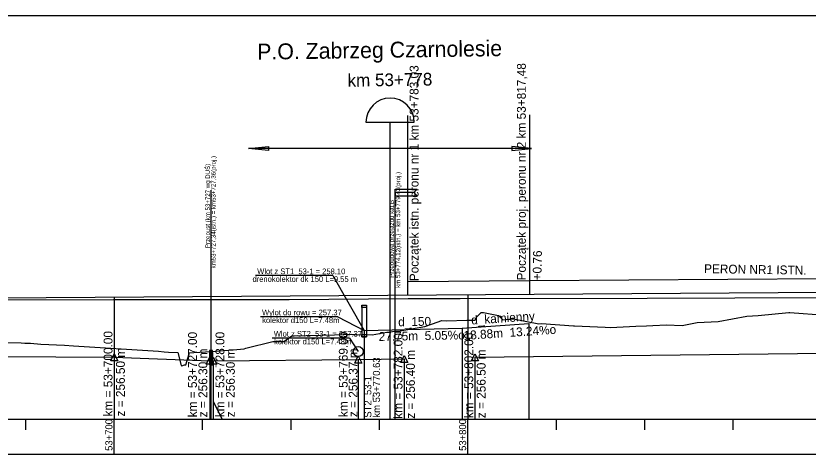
# Model space of a CAD drawing. Extents: x 6445630 to 6518227, y 5499240 to 5511716.
# Drawn here: x 6452903.4 to 6453127.4, y 5508580.5 to 5508705.3 of the extents above; entities that cross this region are included whole.
import ezdxf

# ---------------------------------------------------------------- set-up
doc = ezdxf.new("R2010")
doc.units = 0
for name, color, linetype in [('TOR_PROF-drenaze', 7, 'Continuous'), ('TOR_PROF-drenokolektory', 7, 'Continuous'), ('TOR_PROF-obiekty+opisy', 7, 'Continuous'), ('TOR_PROF-opisy glowne', 7, 'Continuous'), ('TOR_PROF-opisy pomocnicze', 7, 'Continuous'), ('TOR_PROF-perony+opisy', 7, 'Continuous'), ('TOR_PROF-rowy otwarte', 7, 'Continuous'), ('TOR_PROF-studnie i osadniki', 7, 'Continuous'), ('TOR_PROF-tabelka-pochylenia proj T1', 7, 'Continuous'), ('TOR_PROF-tor istniejacy T2', 7, 'Continuous'), ('TOR_PROF-tor projektowany', 7, 'Continuous'), ('TOR_PROF-uklad odniesienia', 7, 'Continuous'), ('TOR_RAMKI-dodatkowe3', 7, 'Continuous'), ('TOR_RAMKI-MASKA WYCIECIA', 7, 'Continuous')]:
    doc.layers.add(name, color=color, linetype=linetype)

msp = doc.modelspace()

# ---------------------------------------------------------------- linework, layer by layer
at = {"layer": 'TOR_PROF-drenaze'}
for points in [[(6453029.59, 5508617.04), (6453048.44, 5508618.29)], [(6453001.85, 5508616.34), (6453029.59, 5508617.04)]]:
    msp.add_lwpolyline(points, dxfattribs=at)
at = {"layer": 'TOR_PROF-drenokolektory'}
for points in [[(6453048.44, 5508618.29), (6453048.44, 5508596.29), (6453048.44, 5508591.29), (6453048.44, 5508591.29)], [(6453048.44, 5508618.29), (6453048.44, 5508596.29), (6453048.44, 5508591.29), (6453048.44, 5508591.29)], [(6453048.44, 5508618.29), (6453048.44, 5508596.29), (6453048.44, 5508591.29), (6453048.44, 5508591.29)], [(6453001.85, 5508616.34), (6453001.85, 5508596.29), (6453001.85, 5508591.29), (6453001.85, 5508591.29)], [(6453029.59, 5508617.04), (6453029.59, 5508596.29), (6453029.59, 5508591.29), (6453029.59, 5508591.29)], [(6453029.59, 5508617.04), (6453029.59, 5508596.29), (6453029.59, 5508591.29), (6453029.59, 5508591.29)], [(6453029.59, 5508617.04), (6453029.59, 5508596.29), (6453029.59, 5508591.29), (6453029.59, 5508591.29)], [(6453029.59, 5508617.04), (6453029.59, 5508596.29), (6453029.59, 5508591.29), (6453029.59, 5508591.29)], [(6453029.59, 5508617.04), (6453029.59, 5508596.29), (6453029.59, 5508591.29), (6453029.59, 5508591.29)]]:
    msp.add_lwpolyline(points, dxfattribs=at)
at = {"layer": 'TOR_PROF-obiekty+opisy'}
for p, q in [((6453014.24, 5508630.14), (6453014.24, 5508677.11)), ((6453048.69, 5508630.37), (6453048.69, 5508677.34)), ((6453002.38, 5508675.21), (6453009.21, 5508675.21)), ((6453009.21, 5508591.29), (6453009.21, 5508675.21)), ((6453009.21, 5508675.21), (6453016.05, 5508675.21)), ((6453049.21, 5508667.8), (6452969.21, 5508667.8)), ((6452974.79, 5508667.27), (6452969.21, 5508667.8)), ((6453043.64, 5508667.27), (6453049.21, 5508667.8)), ((6452958.57, 5508591.29), (6452958.57, 5508655.97)), ((6453010.64, 5508591.29), (6453010.64, 5508656.31)), ((6452993.06, 5508631.85), (6452971.15, 5508631.85)), ((6452993.06, 5508631.85), (6453001.85, 5508616.34)), ((6453248.69, 5508631.71), (6453048.69, 5508630.37)), ((6453048.69, 5508630.37), (6453014.24, 5508630.14)), ((6453014.24, 5508626.34), (6453014.24, 5508630.14)), ((6453048.69, 5508626.57), (6453048.69, 5508630.37)), ((6452994.44, 5508620.23), (6452972.53, 5508620.23)), ((6452994.44, 5508620.23), (6453001.85, 5508616.34)), ((6452997.77, 5508614.19), (6452975.85, 5508614.19)), ((6452997.77, 5508614.19), (6453000.21, 5508610.38))]:
    msp.add_line(p, q, dxfattribs=at)
for points in [[(6452969.21, 5508667.8), (6452974.79, 5508668.32), (6452974.79, 5508667.27)], [(6453049.21, 5508667.8), (6453043.64, 5508668.32), (6453043.64, 5508667.27)], [(6453016.89, 5508656.31), (6453015.96, 5508655.37), (6453010.64, 5508655.37), (6453010.64, 5508656.31), (6453016.89, 5508656.31)], [(6453016.89, 5508654.43), (6453015.96, 5508655.37), (6453010.64, 5508655.37), (6453010.64, 5508654.43), (6453016.89, 5508654.43)], [(6452959.03, 5508606.62), (6452959.03, 5508610.7), (6452958.11, 5508610.7), (6452958.11, 5508606.62), (6452959.03, 5508606.62)], [(6452958.95, 5508607.16), (6452958.2, 5508607.16), (6452958.2, 5508610.16), (6452958.95, 5508610.16), (6452958.95, 5508607.16)]]:
    msp.add_lwpolyline(points, dxfattribs=at)
for points in [[(6452959.03, 5508610.7), (6452958.11, 5508610.7), (6452958.11, 5508606.62), (6452959.03, 5508606.62)], [(6452958.95, 5508610.16), (6452958.2, 5508610.16), (6452958.2, 5508607.16), (6452958.95, 5508607.16)]]:
    msp.add_lwpolyline(points, close=True, dxfattribs=at)
msp.add_circle((6453000.21, 5508610.38), 1.41, dxfattribs=at)
msp.add_arc((6453009.21, 5508675.21), 6.83, 0, 180, dxfattribs=at)
at = {"layer": 'TOR_PROF-opisy pomocnicze'}
for p, q in [((6452931.21, 5508608.79), (6452931.21, 5508591.29)), ((6453033.21, 5508608.79), (6453033.21, 5508591.29)), ((6452958.21, 5508607.79), (6452958.21, 5508591.29)), ((6452959.21, 5508607.79), (6452959.21, 5508591.29)), ((6453000.21, 5508608.14), (6453000.21, 5508591.29)), ((6453013.21, 5508608.29), (6453013.21, 5508591.29))]:
    msp.add_line(p, q, dxfattribs=at)
for points in [[(6452931.21, 5508609.79), (6452932.21, 5508607.79), (6452930.21, 5508607.79)], [(6452958.21, 5508608.79), (6452959.21, 5508606.79), (6452957.21, 5508606.79)], [(6452959.21, 5508608.79), (6452960.21, 5508606.79), (6452958.21, 5508606.79)], [(6453000.21, 5508609.14), (6453001.21, 5508607.14), (6452999.21, 5508607.14)], [(6453013.21, 5508609.29), (6453014.21, 5508607.29), (6453012.21, 5508607.29)], [(6453033.21, 5508609.79), (6453034.21, 5508607.79), (6453032.21, 5508607.79)]]:
    msp.add_lwpolyline(points, close=True, dxfattribs=at)
at = {"layer": 'TOR_PROF-perony+opisy'}
msp.add_line((6453014.24, 5508626.34), (6453014.24, 5508630.14), dxfattribs=at)
msp.add_line((6453014.24, 5508626.34), (6453014.24, 5508630.14), dxfattribs=at)
at = {"layer": 'TOR_PROF-rowy otwarte'}
for p, q in [((6453033.21, 5508608.79), (6453251.21, 5508611.29)), ((6452731.21, 5508609.79), (6452931.21, 5508608.79)), ((6452931.21, 5508608.79), (6452958.21, 5508607.79)), ((6452959.21, 5508607.79), (6453000.21, 5508608.14)), ((6453000.21, 5508608.14), (6453013.21, 5508608.29))]:
    msp.add_line(p, q, dxfattribs=at)
for points in [[(6453048.44, 5508618.29), (6453048.44, 5508596.29), (6453048.44, 5508591.29), (6453048.44, 5508591.29)], [(6453001.85, 5508616.34), (6453001.85, 5508596.29), (6453001.85, 5508591.29), (6453001.85, 5508591.29)], [(6453029.59, 5508617.04), (6453029.59, 5508596.29), (6453029.59, 5508591.29), (6453029.59, 5508591.29)], [(6452959.21, 5508607.79), (6452959.21, 5508596.29), (6452961.71, 5508591.29), (6452961.71, 5508591.29)]]:
    msp.add_lwpolyline(points, dxfattribs=at)
at = {"layer": 'TOR_PROF-studnie i osadniki'}
for p, q in [((6453001.2, 5508623.54), (6453001.2, 5508614.54)), ((6453001.2, 5508623.54), (6453002.5, 5508623.54)), ((6453002.5, 5508623.54), (6453002.5, 5508614.54)), ((6453001.2, 5508614.54), (6453002.5, 5508614.54))]:
    msp.add_line(p, q, dxfattribs=at)
for points in [[(6453001.2, 5508623.54), (6453002.5, 5508623.54), (6453002.5, 5508622.84), (6453001.2, 5508622.84)], [(6453001.2, 5508615.24), (6453002.5, 5508615.24), (6453002.5, 5508614.54), (6453001.2, 5508614.54)]]:
    msp.add_lwpolyline(points, close=True, dxfattribs=at)
at = {"layer": 'TOR_PROF-tabelka-pochylenia proj T1'}
msp.add_lwpolyline([(6452331.21, 5508571.29), (6462731.21, 5508571.29), (6462731.21, 5508581.29), (6452331.21, 5508581.29)], close=True, dxfattribs=at)
at = {"layer": 'TOR_PROF-tor istniejacy T2'}
msp.add_lwpolyline([(6453481.89, 5508627.69), (6453429.5, 5508627.34), (6453379.8, 5508626.79), (6453330.72, 5508626.39), (6453285.77, 5508625.99), (6453230.52, 5508625.79), (6453217.87, 5508625.74), (6453187.39, 5508625.69), (6453131.5, 5508625.54), (6453081.9, 5508625.39), (6453029.03, 5508625.29), (6453014.31, 5508625.29), (6452980.68, 5508625.04), (6452930.96, 5508624.99), (6452880.22, 5508624.89), (6452829.41, 5508624.89), (6452780.05, 5508624.79), (6452735.46, 5508624.79), (6452681.99, 5508624.74), (6452629.4, 5508624.69)], dxfattribs=at)
at = {"layer": 'TOR_PROF-tor projektowany'}
msp.add_line((6452781.21, 5508624.79), (6454031.21, 5508633.12), dxfattribs=at)
msp.add_line((6452781.21, 5508624.79), (6454031.21, 5508633.12), dxfattribs=at)
for points in [[(6452931.21, 5508625.79), (6452931.21, 5508596.29), (6452931.21, 5508591.29), (6452931.21, 5508591.29)], [(6452931.21, 5508625.79), (6452931.21, 5508596.29), (6452931.21, 5508591.29), (6452931.21, 5508591.29)], [(6453031.21, 5508626.46), (6453031.21, 5508596.29), (6453031.21, 5508591.29), (6453031.21, 5508591.29)], [(6453031.21, 5508626.46), (6453031.21, 5508596.29), (6453031.21, 5508591.29), (6453031.21, 5508591.29)]]:
    msp.add_lwpolyline(points, dxfattribs=at)
at = {"layer": 'TOR_PROF-uklad odniesienia'}
for p, q in [((6452331.21, 5508591.29), (6462731.21, 5508591.29)), ((6452331.21, 5508591.29), (6462731.21, 5508591.29)), ((6452906.21, 5508588.29), (6452906.21, 5508591.29)), ((6452906.21, 5508588.29), (6452906.21, 5508591.29)), ((6452931.21, 5508581.29), (6452931.21, 5508591.29)), ((6452931.21, 5508581.29), (6452931.21, 5508591.29)), ((6452956.21, 5508588.29), (6452956.21, 5508591.29)), ((6452956.21, 5508588.29), (6452956.21, 5508591.29)), ((6452981.21, 5508588.29), (6452981.21, 5508591.29)), ((6452981.21, 5508588.29), (6452981.21, 5508591.29)), ((6453006.21, 5508588.29), (6453006.21, 5508591.29)), ((6453006.21, 5508588.29), (6453006.21, 5508591.29)), ((6453031.21, 5508581.29), (6453031.21, 5508591.29)), ((6453031.21, 5508581.29), (6453031.21, 5508591.29)), ((6453056.21, 5508588.29), (6453056.21, 5508591.29)), ((6453056.21, 5508588.29), (6453056.21, 5508591.29)), ((6453081.21, 5508588.29), (6453081.21, 5508591.29)), ((6453081.21, 5508588.29), (6453081.21, 5508591.29)), ((6453106.21, 5508588.29), (6453106.21, 5508591.29)), ((6453106.21, 5508588.29), (6453106.21, 5508591.29))]:
    msp.add_line(p, q, dxfattribs=at)
at = {"layer": 'TOR_RAMKI-dodatkowe3'}
for p, q in [((6453033.27, 5508619.3), (6453033.72, 5508620.25)), ((6453033.72, 5508620.25), (6453034.96, 5508621.45)), ((6453034.96, 5508621.45), (6453035.66, 5508621.45)), ((6453035.66, 5508621.45), (6453039.9, 5508620.6)), ((6453039.9, 5508620.6), (6453041.09, 5508619.32)), ((6453101.92, 5508618.9), (6453110.1, 5508620.39)), ((6453110.1, 5508620.39), (6453113.29, 5508620.6)), ((6453113.29, 5508620.6), (6453121.93, 5508621.41)), ((6453121.93, 5508621.41), (6453122.18, 5508621.42)), ((6453122.18, 5508621.42), (6453122.23, 5508621.42)), ((6453122.23, 5508621.42), (6453132.31, 5508620.65)), ((6453019.05, 5508617.47), (6453021.21, 5508618.25)), ((6453021.21, 5508618.25), (6453023.82, 5508619.16)), ((6453023.82, 5508619.16), (6453025.13, 5508619.12)), ((6453025.13, 5508619.12), (6453030.95, 5508619.25)), ((6453030.95, 5508619.25), (6453033.27, 5508619.3)), ((6453041.09, 5508619.32), (6453043.99, 5508619.68)), ((6453043.99, 5508619.68), (6453051.23, 5508618.2)), ((6453051.23, 5508618.2), (6453051.99, 5508618.35)), ((6453051.99, 5508618.35), (6453061.05, 5508617.7)), ((6453061.05, 5508617.7), (6453061.33, 5508617.69)), ((6453061.33, 5508617.69), (6453061.37, 5508617.69)), ((6453061.37, 5508617.69), (6453070, 5508617.29)), ((6453078.67, 5508617.57), (6453081.66, 5508617.68)), ((6453081.66, 5508617.68), (6453083.54, 5508617.77)), ((6453083.54, 5508617.77), (6453087.35, 5508617.95)), ((6453087.35, 5508617.95), (6453091.79, 5508617.73)), ((6453091.79, 5508617.73), (6453096.05, 5508618.56)), ((6453096.05, 5508618.56), (6453101.92, 5508618.9)), ((6453004.1, 5508615.13), (6453008.33, 5508615.87)), ((6453008.33, 5508615.87), (6453008.68, 5508615.9)), ((6453008.68, 5508615.9), (6453010.52, 5508616.12)), ((6453010.52, 5508616.12), (6453011.49, 5508616.19)), ((6453011.49, 5508616.19), (6453019.05, 5508617.47)), ((6453070, 5508617.29), (6453071.51, 5508617.19)), ((6453071.51, 5508617.19), (6453078.67, 5508617.57)), ((6452968.46, 5508611.32), (6452976.08, 5508613.2)), ((6452976.08, 5508613.2), (6452979.16, 5508613.25)), ((6452979.16, 5508613.25), (6452981.43, 5508614.8)), ((6452981.43, 5508614.8), (6452985.45, 5508614.89)), ((6452985.45, 5508614.89), (6452985.46, 5508614.9)), ((6452985.46, 5508614.9), (6452985.46, 5508614.9)), ((6452985.46, 5508614.9), (6452985.47, 5508614.9)), ((6452985.47, 5508614.9), (6452993.45, 5508615.1)), ((6452993.45, 5508615.1), (6452998.31, 5508615.3)), ((6452998.31, 5508615.3), (6452998.77, 5508615.22)), ((6452998.77, 5508615.22), (6452999.43, 5508615.23)), ((6452999.43, 5508615.23), (6453004.1, 5508615.13)), ((6452895.65, 5508612.96), (6452904.86, 5508612.86)), ((6452904.86, 5508612.86), (6452905.89, 5508612.77)), ((6452905.89, 5508612.77), (6452907.51, 5508612.73)), ((6452907.51, 5508612.73), (6452910.41, 5508612.52)), ((6452910.41, 5508612.52), (6452917.14, 5508612.18)), ((6452917.14, 5508612.18), (6452919.7, 5508612.01)), ((6452919.7, 5508612.01), (6452943.69, 5508610.47)), ((6452964.86, 5508610.87), (6452967.94, 5508611.18)), ((6452967.94, 5508611.18), (6452968.46, 5508611.32)), ((6452943.69, 5508610.47), (6452945.32, 5508610.34)), ((6452945.32, 5508610.34), (6452946.58, 5508610.24)), ((6452946.58, 5508610.24), (6452949.21, 5508610.13)), ((6452949.21, 5508610.13), (6452949.21, 5508610.13)), ((6452949.21, 5508610.13), (6452949.21, 5508610.13)), ((6452949.21, 5508610.13), (6452950.14, 5508606.49)), ((6452951.43, 5508606.62), (6452952.36, 5508609.72)), ((6452952.36, 5508609.72), (6452952.44, 5508610.02)), ((6452952.44, 5508610.02), (6452953.76, 5508610.09)), ((6452953.76, 5508610.09), (6452958.73, 5508610.39)), ((6452958.73, 5508610.39), (6452964.86, 5508610.87)), ((6452950.14, 5508606.49), (6452950.36, 5508606.31)), ((6452950.36, 5508606.31), (6452951.09, 5508606.6)), ((6452951.09, 5508606.6), (6452951.25, 5508606.63)), ((6452951.25, 5508606.63), (6452951.43, 5508606.62))]:
    msp.add_line(p, q, dxfattribs=at)
at = {"layer": 'TOR_RAMKI-MASKA WYCIECIA'}
msp.add_lwpolyline([(6452266.8, 5508418.29), (6454296.8, 5508418.29), (6454296.8, 5508705.29), (6452266.8, 5508705.29)], close=True, dxfattribs=at)

# ---------------------------------------------------------------- texts
at = {"layer": 'TOR_PROF-drenaze'}
for s, rotation, p in [('d_150  ', 1.0324, (6453011.52, 5508617.53)), ('d_kamienny', 3.8475, (6453032.22, 5508618.02)), ('18.88m  13.24%o  ', 3.8475, (6453030.08, 5508613.67)), ('27.75m  5.05%o  ', 1.0324, (6453006, 5508613.4))]:
    msp.add_text(s, height=2.5, rotation=rotation, dxfattribs=at).set_placement(p)
at = {"layer": 'TOR_PROF-obiekty+opisy'}
for s, height, rotation, p in [('P.O. Zabrzeg Czarnolesie ', 4.5, 0.8531, (6452971.67, 5508692.89)), ('Początek proj. peronu nr 2 km 53+817,48', 2.5, 90, (6453047.58, 5508630.5)), ('Początek istn. peronu nr 1 km 53+783,03', 2.5, 90, (6453017.24, 5508630.27)), ('km 53+778', 3.6, 0.8531, (6452997.21, 5508685.25)), (' km53+727,34(istn.) = km53+727,36(proj.) ', 1.25, 90, (6452959.87, 5508633.4)), ('             Przepust (km 53+727 wg DUŚ)', 1.25, 90, (6452958.25, 5508633.4)), ('km 53+774,12(istn.) = km 53+779,43(proj.)', 1.25, 90, (6453012.06, 5508628.4)), ('Przebudowa przejazdu kat.B', 1.25, 90, (6453010.27, 5508631.27)), ('+0.76', 2.5, 89.0973, (6453052, 5508630.49)), ('PERON NR1 ISTN.', 2.5, 359.0973, (6453097.97, 5508632.57))]:
    msp.add_text(s, height=height, rotation=rotation, dxfattribs=at).set_placement(p)
at = {"layer": 'TOR_PROF-opisy glowne'}
for s, height, rotation, p in [('Wlot z ST1_53-1 = 258.10', 1.6, 359.9376, (6452971.63, 5508632.28)), ('drenokolektor dk 150 L=9.55 m ', 1.6, 359.9376, (6452970.3, 5508630.09)), ('Wylot do rowu = 257.37', 1.6, 359.9376, (6452973, 5508620.65)), ('kolektor d150 L=7.48m ', 1.6, 359.9376, (6452973.05, 5508618.46)), ('Wlot z ST2_53-1 = 257.37', 1.6, 359.9376, (6452976.33, 5508614.62)), ('kolektor d150 L=7.48m ', 1.6, 359.9376, (6452976.38, 5508612.43)), ('km 53+770.63', 2, 90, (6453006.35, 5508591.71)), ('ST2_53-1 ', 2, 90, (6453003.91, 5508591.71))]:
    msp.add_text(s, height=height, rotation=rotation, dxfattribs=at).set_placement(p)
at = {"layer": 'TOR_PROF-opisy pomocnicze'}
for s, p in [('km = 53+700.00', (6452930.71, 5508592.03)), ('km = 53+727.00', (6452954.58, 5508591.8)), ('km = 53+728.00', (6452962.35, 5508591.82)), ('km = 53+769.00', (6452997.22, 5508591.86)), ('km = 53+782.00', (6453012.71, 5508591.41)), ('km = 53+802.00', (6453032.71, 5508591.55)), ('z = 256.50 m', (6452934.21, 5508592.03)), ('z = 256.30 m', (6452957.52, 5508591.8)), ('z = 256.30 m', (6452965.29, 5508591.82)), ('z = 256.37 m', (6452999.99, 5508591.86)), ('z = 256.40 m', (6453016.21, 5508591.41)), ('z = 256.50 m', (6453036.21, 5508591.55))]:
    msp.add_text(s, height=2.5, rotation=90, dxfattribs=at).set_placement(p)
at = {"layer": 'TOR_PROF-uklad odniesienia'}
for s, p in [('53+700', (6452930.71, 5508582.31)), ('53+700', (6452930.71, 5508582.31)), ('53+800', (6453030.71, 5508582.31)), ('53+800', (6453030.71, 5508582.31))]:
    msp.add_text(s, height=2, rotation=90, dxfattribs=at).set_placement(p)

doc.saveas('drawing.dxf')
